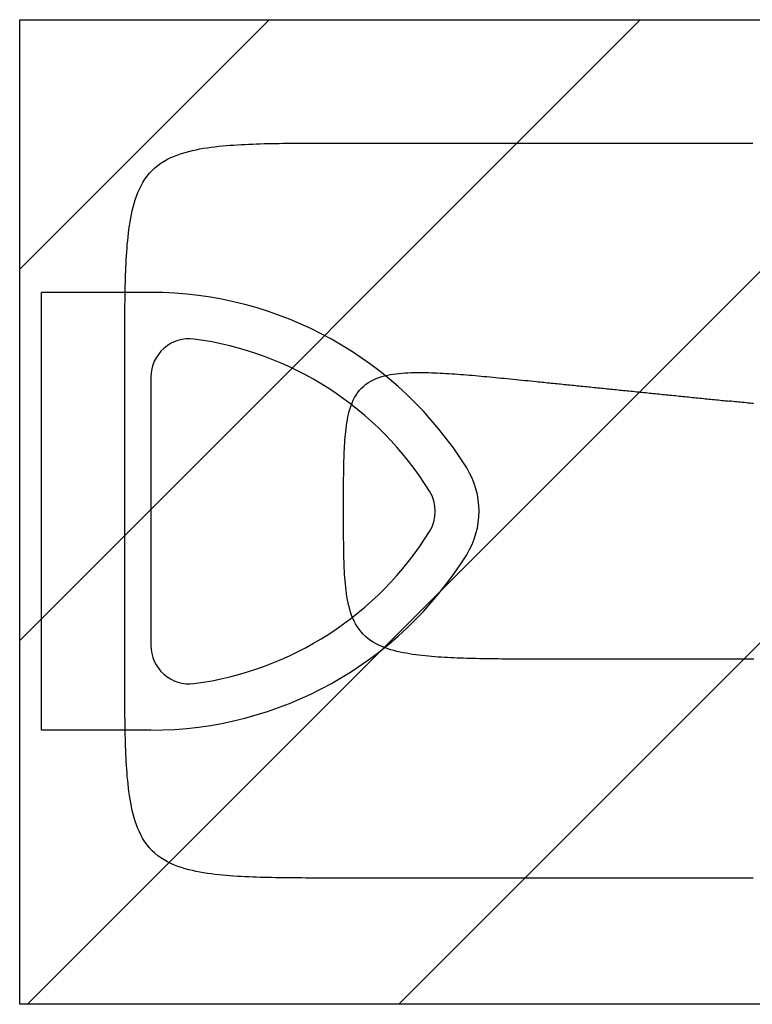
# Model space of a CAD drawing. Extents: x 997 to 109698, y 921 to 94021.
# Tile 310 of 656: x 6773 to 7442, y 44021 to 44921. Entities that reach past the tile are written whole.
import ezdxf

# ---------------------------------------------------------------- set-up
doc = ezdxf.new("R2010")
doc.units = 0
doc.header["$MEASUREMENT"] = 0
for name, color, linetype in [('12', 7, 'CONTINUOUS'), ('28', 7, 'CONTINUOUS'), ('39', 7, 'CONTINUOUS'), ('40', 7, 'CONTINUOUS')]:
    doc.layers.add(name, color=color, linetype=linetype)

msp = doc.modelspace()

# ---------------------------------------------------------------- linework, layer by layer
at = {"layer": '12', "color": 5}
for points in [[(6868.74386, 44607.918341), (6868.743739, 44611.380637), (6868.74363, 44614.842936), (6868.743915, 44618.305237), (6868.744973, 44621.767537), (6868.747188, 44625.229836), (6868.750939, 44628.692131), (6868.756609, 44632.154424), (6868.764577, 44635.616713), (6868.775227, 44639.078993), (6868.788938, 44642.541267), (6868.806092, 44646.003533), (6868.827071, 44649.46579), (6868.852255, 44652.928035), (6868.882026, 44656.390267), (6868.916795, 44659.852485), (6868.957374, 44663.314661), (6869.004855, 44666.776753), (6869.060335, 44670.238715), (6869.124912, 44673.700508), (6869.199684, 44677.162085), (6869.285749, 44680.623404), (6869.384205, 44684.084422), (6869.496149, 44687.545097), (6869.622679, 44691.005382), (6869.764894, 44694.465237), (6869.923889, 44697.924615), (6870.100988, 44701.383427), (6870.298836, 44704.841278), (6870.520568, 44708.297665), (6870.769319, 44711.752087), (6871.048225, 44715.204041), (6871.360421, 44718.653024), (6871.709043, 44722.098534), (6872.097225, 44725.540069), (6872.528104, 44728.977125), (6873.00488, 44732.409169), (6873.533083, 44735.834538), (6874.121144, 44739.250164), (6874.77768, 44742.652888), (6875.511305, 44746.039554), (6876.330634, 44749.407002), (6877.244283, 44752.752078), (6878.260867, 44756.07162), (6879.389411, 44759.361001), (6880.641114, 44762.607788), (6882.027892, 44765.796978), (6883.56166, 44768.913569), (6885.254333, 44771.942558), (6887.117827, 44774.86894), (6889.16211, 44777.678001), (6891.382415, 44780.357196), (6893.767228, 44782.894973), (6896.305005, 44785.279787), (6898.9842, 44787.50009), (6901.793261, 44789.544374), (6904.719644, 44791.407869), (6907.748632, 44793.100541), (6910.865223, 44794.634309), (6914.054413, 44796.021088), (6917.3012, 44797.27279), (6920.590581, 44798.401335), (6923.910125, 44799.417919), (6927.255199, 44800.331566), (6930.622648, 44801.150896), (6934.009313, 44801.884522), (6937.412037, 44802.541057), (6940.827663, 44803.12912), (6944.253032, 44803.657321), (6947.685076, 44804.134097), (6951.122132, 44804.564976), (6954.563667, 44804.953158), (6958.009177, 44805.30178), (6961.45816, 44805.613976), (6964.910114, 44805.892882), (6968.364536, 44806.141634), (6971.820924, 44806.363365), (6975.278775, 44806.561213), (6978.737586, 44806.738311), (6982.196966, 44806.897308), (6985.65682, 44807.039523), (6989.117105, 44807.166053), (6992.577779, 44807.277997), (6996.038797, 44807.376452), (6999.500116, 44807.462517), (7002.961694, 44807.53729), (7006.423486, 44807.601867), (7009.885449, 44807.657348), (7013.34754, 44807.704828), (7016.809716, 44807.745406), (7020.271934, 44807.780175), (7023.734167, 44807.809946), (7027.196412, 44807.83513), (7030.658668, 44807.856109), (7034.120934, 44807.873263), (7037.583208, 44807.886974), (7041.04549, 44807.897625), (7044.507777, 44807.905593), (7047.97007, 44807.911262), (7051.432366, 44807.915014), (7054.894665, 44807.917228), (7058.356965, 44807.918287), (7061.819265, 44807.918571), (7065.281564, 44807.918462), (7068.74386, 44807.918341)], [(7068.74386, 44807.918341), (7073.603476, 44807.918341), (7078.463091, 44807.918341), (7083.322707, 44807.91834), (7088.182322, 44807.918341), (7093.041937, 44807.918341), (7097.901553, 44807.918341), (7102.761168, 44807.918341), (7107.620783, 44807.918341), (7112.480399, 44807.918341), (7117.340014, 44807.918341), (7122.19963, 44807.918341), (7127.059245, 44807.918341), (7131.91886, 44807.918341), (7136.778476, 44807.918341), (7141.638091, 44807.918341), (7146.497707, 44807.918341), (7151.357322, 44807.918341), (7156.216938, 44807.918341), (7161.076553, 44807.91834), (7165.936168, 44807.918341), (7170.795783, 44807.918341), (7175.655399, 44807.918341), (7180.515015, 44807.918341), (7185.37463, 44807.918341), (7190.234245, 44807.918341), (7195.093861, 44807.918341), (7199.953476, 44807.918341), (7204.813091, 44807.918341), (7209.672707, 44807.918341), (7214.532322, 44807.918341), (7219.391937, 44807.918341), (7224.251553, 44807.918341), (7229.111168, 44807.918341), (7233.970784, 44807.918341), (7238.830399, 44807.918341), (7243.690014, 44807.918341), (7248.54963, 44807.918341), (7253.409245, 44807.91834), (7258.26886, 44807.918341), (7263.128476, 44807.918341), (7267.988091, 44807.918341), (7272.847707, 44807.918341), (7277.707322, 44807.918341), (7282.566937, 44807.918341), (7287.426553, 44807.918341), (7292.286168, 44807.918341), (7297.145784, 44807.918341), (7302.005399, 44807.918341), (7306.865014, 44807.918341), (7311.72463, 44807.918341), (7316.584245, 44807.918341), (7321.443861, 44807.918341), (7326.303476, 44807.918341), (7331.163091, 44807.918341), (7336.022707, 44807.918341), (7340.882322, 44807.918341), (7345.741937, 44807.918341), (7350.601553, 44807.918341), (7355.461168, 44807.918341), (7360.320784, 44807.918341), (7365.180399, 44807.918341), (7370.040014, 44807.918341), (7374.89963, 44807.918341), (7379.759245, 44807.918341), (7384.618861, 44807.918341), (7389.478476, 44807.918341), (7394.338091, 44807.918341), (7399.197707, 44807.918341), (7404.057322, 44807.918341), (7408.916937, 44807.918341), (7413.776553, 44807.918341), (7418.636168, 44807.918341), (7423.495784, 44807.918341), (7428.355399, 44807.918341), (7433.215014, 44807.918341), (7438.07463, 44807.918341), (7442.934245, 44807.918341)], [(6868.74386, 44336.318342), (6868.74386, 44338.929879), (6868.74386, 44341.541419), (6868.74386, 44344.152957), (6868.74386, 44346.764495), (6868.74386, 44349.376034), (6868.74386, 44351.987571), (6868.74386, 44354.599111), (6868.74386, 44357.210648), (6868.74386, 44359.822188), (6868.74386, 44362.433726), (6868.74386, 44365.045264), (6868.74386, 44367.656803), (6868.74386, 44370.268341), (6868.74386, 44372.87988), (6868.74386, 44375.491418), (6868.74386, 44378.102957), (6868.74386, 44380.714495), (6868.74386, 44383.326033), (6868.74386, 44385.937572), (6868.74386, 44388.54911), (6868.74386, 44391.160649), (6868.74386, 44393.772187), (6868.74386, 44396.383727), (6868.74386, 44398.995264), (6868.74386, 44401.606802), (6868.74386, 44404.218341), (6868.74386, 44406.829879), (6868.74386, 44409.441418), (6868.74386, 44412.052956), (6868.74386, 44414.664496), (6868.74386, 44417.276033), (6868.74386, 44419.887573), (6868.74386, 44422.49911), (6868.74386, 44425.110648), (6868.74386, 44427.722187), (6868.74386, 44430.333725), (6868.74386, 44432.945265), (6868.743861, 44435.556802), (6868.74386, 44438.168342), (6868.74386, 44440.779879), (6868.74386, 44443.391419), (6868.74386, 44446.002956), (6868.74386, 44448.614496), (6868.74386, 44451.226034), (6868.74386, 44453.837571), (6868.74386, 44456.449111), (6868.74386, 44459.060648), (6868.74386, 44461.672188), (6868.74386, 44464.283725), (6868.74386, 44466.895265), (6868.74386, 44469.506803), (6868.74386, 44472.118341), (6868.74386, 44474.72988), (6868.74386, 44477.341418), (6868.74386, 44479.952957), (6868.74386, 44482.564494), (6868.74386, 44485.176034), (6868.74386, 44487.787572), (6868.74386, 44490.39911), (6868.74386, 44493.010649), (6868.74386, 44495.622187), (6868.74386, 44498.233726), (6868.74386, 44500.845264), (6868.74386, 44503.456803), (6868.74386, 44506.068341), (6868.743861, 44508.679879), (6868.74386, 44511.291418), (6868.74386, 44513.902956), (6868.74386, 44516.514495), (6868.74386, 44519.126033), (6868.74386, 44521.737573), (6868.74386, 44524.34911), (6868.74386, 44526.960648), (6868.74386, 44529.572187), (6868.74386, 44532.183727), (6868.74386, 44534.795264), (6868.74386, 44537.406802), (6868.74386, 44540.018342), (6868.74386, 44542.629879), (6868.74386, 44545.241419), (6868.74386, 44547.852956), (6868.74386, 44550.464496), (6868.74386, 44553.076033), (6868.74386, 44555.687573), (6868.74386, 44558.299111), (6868.74386, 44560.910648), (6868.74386, 44563.522188), (6868.74386, 44566.133726), (6868.74386, 44568.745265), (6868.74386, 44571.356802), (6868.74386, 44573.968342), (6868.74386, 44576.57988), (6868.74386, 44579.191418), (6868.74386, 44581.802957), (6868.74386, 44584.414495), (6868.74386, 44587.026034), (6868.74386, 44589.637571), (6868.74386, 44592.249111), (6868.74386, 44594.860649), (6868.74386, 44597.472187), (6868.74386, 44600.083726), (6868.74386, 44602.695264), (6868.74386, 44605.306803), (6868.74386, 44607.918341)], [(7443.48761, 44569.880842), (7441.791937, 44570.052957), (7440.096264, 44570.225073), (7438.400591, 44570.397187), (7436.704918, 44570.569303), (7435.009245, 44570.741419), (7433.313572, 44570.913533), (7431.617899, 44571.08565), (7429.922226, 44571.257764), (7428.226553, 44571.429879), (7426.53088, 44571.601996), (7424.835207, 44571.77411), (7423.139533, 44571.946227), (7421.44386, 44572.118341)], [(7068.74386, 44136.318341), (7065.281564, 44136.318221), (7061.819265, 44136.318112), (7058.356965, 44136.318395), (7054.894665, 44136.319455), (7051.432367, 44136.321669), (7047.97007, 44136.325419), (7044.507777, 44136.33109), (7041.04549, 44136.339058), (7037.583208, 44136.349707), (7034.120934, 44136.363419), (7030.658668, 44136.380574), (7027.196412, 44136.401552), (7023.734167, 44136.426736), (7020.271934, 44136.456507), (7016.809716, 44136.491275), (7013.34754, 44136.531855), (7009.885449, 44136.579335), (7006.423486, 44136.634815), (7002.961694, 44136.699392), (6999.500116, 44136.774166), (6996.038797, 44136.86023), (6992.577779, 44136.958685), (6989.117105, 44137.07063), (6985.65682, 44137.19716), (6982.196966, 44137.339375), (6978.737586, 44137.49837), (6975.278775, 44137.675468), (6971.820924, 44137.873316), (6968.364537, 44138.095048), (6964.910114, 44138.343799), (6961.45816, 44138.622707), (6958.009177, 44138.934902), (6954.563667, 44139.283524), (6951.122132, 44139.671706), (6947.685076, 44140.102586), (6944.253032, 44140.579361), (6940.827663, 44141.107563), (6937.412037, 44141.695625), (6934.009313, 44142.352161), (6930.622648, 44143.085785), (6927.2552, 44143.905116), (6923.910124, 44144.818764), (6920.590581, 44145.835347), (6917.3012, 44146.963892), (6914.054413, 44148.215594), (6910.865223, 44149.602372), (6907.748632, 44151.136141), (6904.719644, 44152.828814), (6901.793261, 44154.692309), (6898.9842, 44156.736591), (6896.305005, 44158.956895), (6893.767228, 44161.34171), (6891.382414, 44163.879487), (6889.16211, 44166.55868), (6887.117827, 44169.367742), (6885.254333, 44172.294124), (6883.56166, 44175.323114), (6882.027892, 44178.439704), (6880.641114, 44181.628895), (6879.389411, 44184.87568), (6878.260867, 44188.165061), (6877.244283, 44191.484605), (6876.330635, 44194.82968), (6875.511305, 44198.197129), (6874.77768, 44201.583795), (6874.121144, 44204.986518), (6873.533083, 44208.402144), (6873.004881, 44211.827512), (6872.528104, 44215.259556), (6872.097225, 44218.696614), (6871.709043, 44222.138148), (6871.360421, 44225.583657), (6871.048225, 44229.032642), (6870.769319, 44232.484595), (6870.520568, 44235.939018), (6870.298836, 44239.395405), (6870.100988, 44242.853255), (6869.923889, 44246.312067), (6869.764893, 44249.771446), (6869.622679, 44253.231301), (6869.496149, 44256.691586), (6869.384205, 44260.152259), (6869.285749, 44263.613277), (6869.199684, 44267.074598), (6869.124912, 44270.536175), (6869.060335, 44273.997966), (6869.004855, 44277.459929), (6868.957374, 44280.922021), (6868.916795, 44284.384198), (6868.882026, 44287.846416), (6868.852255, 44291.308647), (6868.827071, 44294.770892), (6868.806092, 44298.233148), (6868.788938, 44301.695414), (6868.775227, 44305.157689), (6868.764577, 44308.61997), (6868.756608, 44312.082259), (6868.750939, 44315.544551), (6868.747188, 44319.006847), (6868.744973, 44322.469146), (6868.743914, 44325.931445), (6868.74363, 44329.393747), (6868.743739, 44332.856044), (6868.74386, 44336.318342)], [(7443.091937, 44136.318341), (7434.386168, 44136.318341), (7425.680399, 44136.318341), (7416.97463, 44136.318341), (7408.26886, 44136.318341), (7399.563091, 44136.318341), (7390.857322, 44136.318341), (7382.151553, 44136.318341), (7373.445784, 44136.318341), (7364.740014, 44136.318341), (7356.034245, 44136.318341), (7347.328476, 44136.318341), (7338.622707, 44136.318341), (7329.916937, 44136.318341), (7321.211168, 44136.318341), (7312.505399, 44136.318341), (7303.79963, 44136.318341), (7295.093861, 44136.318341), (7286.388091, 44136.318341), (7277.682322, 44136.318341), (7268.976553, 44136.318341), (7260.270784, 44136.318341), (7251.565014, 44136.318341), (7242.859245, 44136.318341), (7234.153476, 44136.318341), (7225.447707, 44136.318341), (7216.741937, 44136.318341), (7208.036168, 44136.318341), (7199.330399, 44136.318341), (7190.62463, 44136.318341), (7181.91886, 44136.318341), (7173.213091, 44136.318341), (7164.507322, 44136.318341), (7155.801553, 44136.318341), (7147.095783, 44136.318341), (7138.390014, 44136.318341), (7129.684245, 44136.318341), (7120.978476, 44136.318341), (7112.272707, 44136.318341), (7103.566937, 44136.318341), (7094.861168, 44136.318341), (7086.155399, 44136.318341), (7077.44963, 44136.318341), (7068.74386, 44136.318341)]]:
    msp.add_lwpolyline(points, dxfattribs=at)
at = {"layer": '12', "color": 6}
for points in [[(7068.74386, 44472.118341), (7068.743738, 44474.797373), (7068.743701, 44477.476395), (7068.744244, 44480.155407), (7068.745863, 44482.834413), (7068.749051, 44485.513415), (7068.754303, 44488.192416), (7068.762115, 44490.871419), (7068.772981, 44493.550424), (7068.787397, 44496.229437), (7068.805855, 44498.908459), (7068.828853, 44501.587489), (7068.856884, 44504.266537), (7068.890453, 44506.945597), (7068.930472, 44509.624636), (7068.978379, 44512.303562), (7069.035647, 44514.982285), (7069.103751, 44517.66071), (7069.184165, 44520.338748), (7069.278362, 44523.016304), (7069.387818, 44525.693284), (7069.514004, 44528.3696), (7069.658397, 44531.045157), (7069.82247, 44533.719861), (7070.008321, 44536.393462), (7070.219854, 44539.065243), (7070.461304, 44541.734401), (7070.736903, 44544.400139), (7071.050884, 44547.061653), (7071.407479, 44549.718146), (7071.810921, 44552.368813), (7072.265444, 44555.012858), (7072.776148, 44557.648852), (7073.353062, 44560.271817), (7074.007944, 44562.875533), (7074.752556, 44565.453775), (7075.598658, 44568.000315), (7076.558012, 44570.508932), (7077.642319, 44572.973283), (7078.860533, 44575.381632), (7080.217771, 44577.714704), (7081.718863, 44579.952657), (7083.368637, 44582.075653), (7085.171924, 44584.063856), (7087.1303, 44585.900301), (7089.229237, 44587.582262), (7091.449235, 44589.111405), (7093.770789, 44590.489403), (7096.174397, 44591.717927), (7098.640835, 44592.798898), (7101.156852, 44593.739623), (7103.714932, 44594.552582), (7106.307795, 44595.250466), (7108.928156, 44595.845961), (7111.568734, 44596.351757), (7114.222246, 44596.780543), (7116.882542, 44597.143613), (7119.547844, 44597.446885), (7122.217426, 44597.694987), (7124.89056, 44597.892544), (7127.566519, 44598.044178), (7130.244578, 44598.154519), (7132.92401, 44598.228188), (7135.604089, 44598.269811), (7138.284116, 44598.283882), (7140.963779, 44598.273169), (7143.643034, 44598.23923), (7146.321842, 44598.183597), (7149.000164, 44598.107805), (7151.677961, 44598.013386), (7154.355195, 44597.901877), (7157.031827, 44597.774807), (7159.707818, 44597.633713), (7162.383129, 44597.480127), (7165.057722, 44597.315582), (7167.731568, 44597.141488), (7170.404685, 44596.958567), (7173.077114, 44596.767317), (7175.74889, 44596.568226), (7178.420053, 44596.361791), (7181.090638, 44596.148504), (7183.760685, 44595.928859), (7186.430231, 44595.703349), (7189.099313, 44595.472466), (7191.767969, 44595.236705), (7194.436236, 44594.996559), (7197.104154, 44594.752521), (7199.771758, 44594.505082), (7202.439087, 44594.254734), (7205.106168, 44594.001821), (7207.773018, 44593.746522), (7210.439654, 44593.489009), (7213.106091, 44593.229458), (7215.772347, 44592.968037), (7218.438438, 44592.704921), (7221.10438, 44592.44028), (7223.770189, 44592.174288), (7226.435883, 44591.907116), (7229.101476, 44591.638936), (7231.766986, 44591.369922), (7234.43243, 44591.100243), (7237.097822, 44590.830073), (7239.763181, 44590.559585), (7242.428521, 44590.28895), (7245.09386, 44590.018342)], [(7245.09386, 44590.018342), (7246.789533, 44589.846225), (7248.485206, 44589.674111), (7250.180879, 44589.501994), (7251.876552, 44589.32988), (7253.572226, 44589.157765), (7255.267899, 44588.985648), (7256.963572, 44588.813534), (7258.659245, 44588.641418), (7260.354918, 44588.469303), (7262.050591, 44588.297187), (7263.746264, 44588.125072), (7265.441937, 44587.952957), (7267.13761, 44587.780841), (7268.833283, 44587.608726), (7270.528956, 44587.43661), (7272.224629, 44587.264495), (7273.920303, 44587.09238), (7275.615976, 44586.920264), (7277.311649, 44586.748149), (7279.007322, 44586.576033), (7280.702995, 44586.403918), (7282.398668, 44586.231802), (7284.094341, 44586.059687), (7285.790014, 44585.887572), (7287.485687, 44585.715456), (7289.18136, 44585.543341), (7290.877033, 44585.371225), (7292.572706, 44585.19911), (7294.26838, 44585.026996), (7295.964052, 44584.854879), (7297.659726, 44584.682764), (7299.355399, 44584.510648), (7301.051072, 44584.338533), (7302.746745, 44584.166419), (7304.442418, 44583.994302), (7306.138091, 44583.822188), (7307.833764, 44583.650071), (7309.529437, 44583.477956), (7311.22511, 44583.305842), (7312.920783, 44583.133725), (7314.616456, 44582.961611), (7316.312129, 44582.789494), (7318.007802, 44582.617379), (7319.703476, 44582.445265), (7321.399148, 44582.273148), (7323.094822, 44582.101034), (7324.790495, 44581.928918), (7326.486168, 44581.756803), (7328.181841, 44581.584687), (7329.877514, 44581.412571), (7331.573187, 44581.240457), (7333.26886, 44581.068341), (7334.964533, 44580.896226), (7336.660206, 44580.72411), (7338.355879, 44580.551995), (7340.051552, 44580.37988), (7341.747226, 44580.207764), (7343.442899, 44580.035649), (7345.138572, 44579.863533), (7346.834245, 44579.691418), (7348.529918, 44579.519304), (7350.225591, 44579.347187), (7351.921264, 44579.175072), (7353.616937, 44579.002956), (7355.31261, 44578.830841), (7357.008283, 44578.658727), (7358.703956, 44578.48661), (7360.39963, 44578.314496), (7362.095303, 44578.142379), (7363.790976, 44577.970264), (7365.486649, 44577.79815), (7367.182322, 44577.626033), (7368.877995, 44577.453919), (7370.573668, 44577.281803), (7372.269341, 44577.109688), (7373.965014, 44576.937573), (7375.660687, 44576.765456), (7377.35636, 44576.593342), (7379.052033, 44576.421226), (7380.747706, 44576.249111), (7382.443379, 44576.076995), (7384.139053, 44575.904879), (7385.834726, 44575.732765), (7387.530399, 44575.560648), (7389.226072, 44575.388534), (7390.921745, 44575.216418), (7392.617418, 44575.044303), (7394.313091, 44574.872188), (7396.008764, 44574.700072), (7397.704437, 44574.527957), (7399.40011, 44574.355841), (7401.095783, 44574.183726), (7402.791456, 44574.01161), (7404.48713, 44573.839495), (7406.182803, 44573.66738), (7407.878476, 44573.495264), (7409.574149, 44573.323149), (7411.269822, 44573.151033), (7412.965495, 44572.978918), (7414.661168, 44572.806802), (7416.356841, 44572.634687), (7418.052514, 44572.462572), (7419.748187, 44572.290456), (7421.44386, 44572.118341)], [(7268.74386, 44336.318342), (7265.828883, 44336.318275), (7262.913906, 44336.31818), (7259.998927, 44336.318211), (7257.083949, 44336.318526), (7254.16897, 44336.319278), (7251.253992, 44336.320624), (7248.339015, 44336.32272), (7245.424038, 44336.325721), (7242.509064, 44336.329784), (7239.594091, 44336.335063), (7236.679121, 44336.341714), (7233.764154, 44336.349892), (7230.849189, 44336.359754), (7227.934228, 44336.371456), (7225.019271, 44336.385153), (7222.104318, 44336.400999), (7219.189369, 44336.419153), (7216.274427, 44336.439807), (7213.359501, 44336.463346), (7210.444603, 44336.490212), (7207.529744, 44336.520841), (7204.614937, 44336.55568), (7201.700192, 44336.595164), (7198.785523, 44336.639737), (7195.87094, 44336.689838), (7192.956456, 44336.74591), (7190.042082, 44336.808391), (7187.127831, 44336.877723), (7184.213713, 44336.954348), (7181.29974, 44337.038704), (7178.385925, 44337.131232), (7175.472299, 44337.232505), (7172.558978, 44337.34368), (7169.646102, 44337.466076), (7166.733812, 44337.601008), (7163.822249, 44337.749799), (7160.911551, 44337.913763), (7158.001862, 44338.094221), (7155.093319, 44338.29249), (7152.186065, 44338.50989), (7149.280238, 44338.747737), (7146.375981, 44339.007352), (7143.473489, 44339.290231), (7140.573451, 44339.599401), (7137.676795, 44339.938647), (7134.784453, 44340.311765), (7131.897356, 44340.722547), (7129.016438, 44341.174789), (7126.142629, 44341.672282), (7123.276861, 44342.21882), (7120.420066, 44342.818198), (7117.573878, 44343.475091), (7114.743178, 44344.19825), (7111.933778, 44344.997601), (7109.151494, 44345.88307), (7106.402141, 44346.864582), (7103.691533, 44347.952062), (7101.025485, 44349.155437), (7098.412099, 44350.483619), (7095.866978, 44351.9422), (7093.407262, 44353.536092), (7091.050092, 44355.270204), (7088.812607, 44357.149448), (7086.711776, 44359.178514), (7084.757674, 44361.353246), (7082.951342, 44363.657888), (7081.293203, 44366.075895), (7079.783683, 44368.590727), (7078.423207, 44371.185835), (7077.210343, 44373.845848), (7076.135064, 44376.560801), (7075.184855, 44379.322301), (7074.347201, 44382.121952), (7073.609587, 44384.951359), (7072.959499, 44387.802125), (7072.384871, 44390.666333), (7071.877736, 44393.540418), (7071.43232, 44396.423136), (7071.042869, 44399.313275), (7070.703629, 44402.209613), (7070.408846, 44405.110938), (7070.152767, 44408.016027), (7069.929637, 44410.923668), (7069.734468, 44413.832864), (7069.564696, 44416.743323), (7069.418237, 44419.654889), (7069.293006, 44422.567409), (7069.186918, 44425.480729), (7069.09789, 44428.394696), (7069.023836, 44431.309156), (7068.962673, 44434.223956), (7068.912315, 44437.13894), (7068.870725, 44440.053961), (7068.836583, 44442.968956), (7068.809144, 44445.883926), (7068.787683, 44448.798876), (7068.771471, 44451.71381), (7068.759781, 44454.628736), (7068.751885, 44457.543654), (7068.747056, 44460.458573), (7068.744567, 44463.373497), (7068.743689, 44466.288429), (7068.743696, 44469.203376), (7068.74386, 44472.118341)], [(7443.690014, 44336.318342), (7438.830399, 44336.318342), (7433.970783, 44336.318342), (7429.111168, 44336.318342), (7424.251553, 44336.318342), (7419.391937, 44336.318342), (7414.532322, 44336.318342), (7409.672706, 44336.318342), (7404.813091, 44336.318342), (7399.953476, 44336.318342), (7395.09386, 44336.318342), (7390.234245, 44336.318342), (7385.374629, 44336.318342), (7380.515014, 44336.318342), (7375.655399, 44336.318342), (7370.795783, 44336.318342), (7365.936168, 44336.318342), (7361.076553, 44336.318342), (7356.216937, 44336.318342), (7351.357322, 44336.318342), (7346.497706, 44336.318342), (7341.638091, 44336.31834), (7336.778476, 44336.318342), (7331.91886, 44336.318342), (7327.059245, 44336.318342), (7322.199629, 44336.318342), (7317.340014, 44336.318342), (7312.480399, 44336.318342), (7307.620783, 44336.318342), (7302.761168, 44336.318342), (7297.901552, 44336.318342), (7293.041937, 44336.318342), (7288.182322, 44336.318342), (7283.322706, 44336.318342), (7278.463091, 44336.318342), (7273.603476, 44336.318342), (7268.74386, 44336.318342)]]:
    msp.add_lwpolyline(points, dxfattribs=at)
at = {"layer": '28', "color": 2}
for p, q in [((6772.636205, 44692.658814), (7000.635666, 44920.658275)), ((6772.636205, 44353.247559), (7340.046921, 44920.658275)), ((6779.753139, 44020.953238), (7679.458176, 44920.658275)), ((7119.164394, 44020.953238), (8018.869431, 44920.658275))]:
    msp.add_line(p, q, dxfattribs=at)
at = {"layer": '39', "color": 141, "linetype": 'Continuous'}
for p, q in [((6892.636205, 44671.437027), (6792.636205, 44671.437027)), ((6792.636205, 44271.437027), (6792.636205, 44671.437027)), ((6892.636205, 44594.115539), (6892.636205, 44348.758518)), ((6892.636205, 44271.437027), (6792.636205, 44271.437027))]:
    msp.add_line(p, q, dxfattribs=at)
for centre, radius, start, end in [((6892.636205, 44331.437025), 340.000004, 31.890785, 90), ((6927.636205, 44594.115539), 35.001329, 82.941812, 180), ((6892.636205, 44331.437025), 300.000004, 31.890785, 82.472451), ((7117.636263, 44471.437024), 74.999955, 328.109219, 31.890785), ((7117.636263, 44471.437024), 34.999955, 328.109223, 31.890785), ((6892.636205, 44611.437032), 300.000004, 277.527549, 328.109215), ((6892.636205, 44611.437032), 340.000004, 270, 328.109215), ((6927.636205, 44348.758518), 35.001329, 180, 277.058188)]:
    msp.add_arc(centre, radius, start, end, dxfattribs=at)
at = {"layer": '40', "color": 8, "linetype": 'Continuous'}
for p, q in [((6772.636205, 44920.658275), (8272.636205, 44920.658275)), ((6772.636205, 44020.953238), (6772.636205, 44920.658275)), ((8272.636205, 44020.953238), (6772.636205, 44020.953238))]:
    msp.add_line(p, q, dxfattribs=at)

doc.saveas('drawing.dxf')
